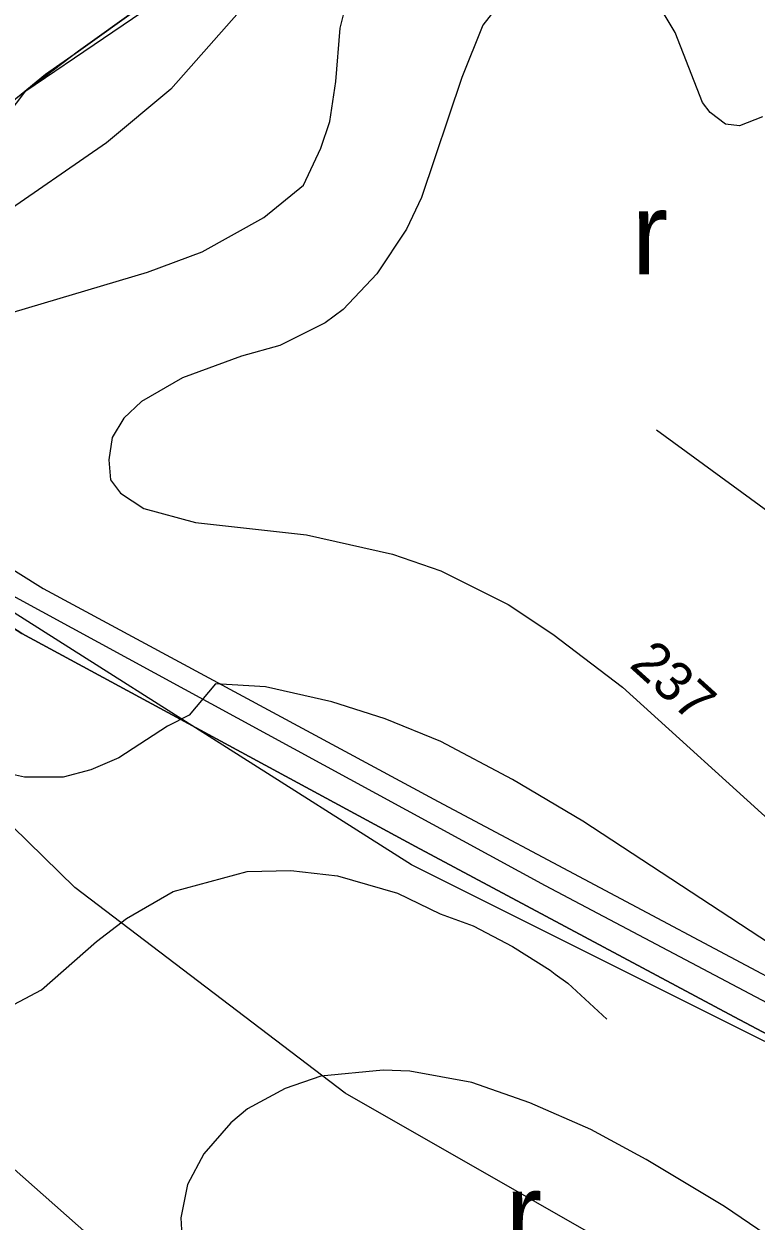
# Model space of a CAD drawing. Extents: x -662500 to -655523, y -1056000 to -1049993.
# Drawn here: x -659983.5 to -659796.6, y -1053172.7 to -1052866.9 of the extents above; entities that cross this region are included whole.
import ezdxf

# ---------------------------------------------------------------- set-up
doc = ezdxf.new("R2010")
doc.units = 0
for name, color, linetype in [('63LINIE', 7, 'Continuous'), ('Vrstva 24', 7, 'Continuous'), ('Vrstva 37', 7, 'Continuous'), ('Vrstva 5', 7, 'Continuous'), ('Vrstva 57', 7, 'Continuous'), ('Vrstva 7', 7, 'Continuous')]:
    doc.layers.add(name, color=color, linetype=linetype)

msp = doc.modelspace()

# ---------------------------------------------------------------- linework, layer by layer
at = {"layer": '63LINIE'}
msp.add_lwpolyline([(-660157.65, -1052847.13), (-660132.52, -1052869.51), (-660111.66, -1052892.24), (-660084.95, -1052921), (-660069.74, -1052937.89), (-660023.99, -1052984.81), (-660006.51, -1053000.13), (-659985.6, -1053013.28), (-659850.42, -1053086.91), (-659781.9, -1053123.24), (-659710.72, -1053161.03), (-659675.58, -1053176.35), (-659546.48, -1053229.26), (-659428.67, -1053277.07), (-659332.46, -1053315.26), (-659288.19, -1053334.01)], dxfattribs=at)
at = {"layer": 'Vrstva 24'}
for points in [[(-660034, -1052954), (-660032, -1052948.5), (-660000, -1052906.38), (-659983, -1052884), (-659923.5, -1052843.5), (-659891.5, -1052807.5), (-659876.5, -1052780.5), (-659868, -1052749), (-659871, -1052717.5), (-659880, -1052690.5), (-659893, -1052641), (-659893, -1052609.5), (-659864.5, -1052533), (-659861.5, -1052506), (-659866.5, -1052474.5), (-659880.5, -1052438.5), (-659901.5, -1052398), (-659927, -1052348.5), (-659940, -1052302)], [(-659728.49, -1053235.51), (-659755.5, -1053223.5), (-659901.5, -1053140), (-659970.5, -1053087.5), (-659990.5, -1053068), (-660000, -1053060.67), (-660008, -1053054.5), (-660026.5, -1053036.5), (-660039.5, -1053009.5), (-660040.38, -1053000), (-660042, -1052982.5), (-660034, -1052954)], [(-660081, -1053315.5), (-660096, -1053300), (-660112, -1053273), (-660119.5, -1053246), (-660118.5, -1053214.5), (-660111.5, -1053187.5), (-660090.5, -1053151.5), (-660075, -1053138), (-660060, -1053131), (-660044.5, -1053128), (-660018, -1053135), (-660007, -1053141.5), (-660000, -1053147.33), (-659995, -1053151.5), (-659934, -1053205.5), (-659879, -1053241.5), (-659798.5, -1053281), (-659752.13, -1053295.23)]]:
    msp.add_lwpolyline(points, dxfattribs=at)
at = {"layer": 'Vrstva 37'}
msp.add_lwpolyline([(-660026.32, -1052991.73), (-660026.32, -1053058.37), (-660035.43, -1053154.64), (-660050.23, -1053231.54), (-659773.69, -1053361.27), (-659704.27, -1053171.81), (-659884.58, -1053081.65)], close=True, dxfattribs=at)
at = {"layer": 'Vrstva 5'}
for points in [[(-659980.71, -1052840.86), (-660019.16, -1052877.46), (-660047.02, -1052903.13), (-660059.01, -1052913.47), (-660071.92, -1052926.88), (-660039.24, -1052962.1), (-660031.07, -1052952.12), (-659995.64, -1052898.4), (-659986.59, -1052886.79), (-659977.95, -1052879.73), (-659969.58, -1052873.81), (-659937.32, -1052850.73)], [(-659937.32, -1052850.73), (-659969.58, -1052873.81), (-659986.59, -1052886.79), (-659995.64, -1052898.4), (-660031.07, -1052952.12), (-660039.24, -1052962.1), (-660004.2, -1052995.1), (-659978.55, -1053011.07), (-659877.72, -1053065.47), (-659795.26, -1053109.44), (-659710.99, -1053154.41), (-659678.33, -1053170.13), (-659552.14, -1053220.98), (-659353.83, -1053300.67), (-659328.92, -1053309.76), (-659307.52, -1053281.7), (-659380.3, -1053101.02), (-659414.22, -1052998.59), (-659429.64, -1052959.69), (-659439.55, -1052923.56), (-659442.36, -1052874.55), (-659444.11, -1052845.81)], [(-660138.02, -1052855.02), (-660101.87, -1052893.05), (-660096.81, -1052898.11), (-660076.02, -1052922.76), (-660071.92, -1052926.88), (-660039.24, -1052962.1), (-660004.2, -1052995.1), (-659978.55, -1053011.07), (-659877.72, -1053065.47), (-659795.26, -1053109.44)], [(-660057.3, -1053173.33), (-660052.73, -1053144.83), (-660051.02, -1053123.63), (-660048.41, -1053079.23), (-660046.22, -1053030.94), (-660043.45, -1052998.9), (-660040.02, -1052979.17), (-660007.4, -1053007.56), (-659984.03, -1053022.62), (-659883.53, -1053077.01), (-659802.22, -1053120.51), (-659716.54, -1053165.89)], [(-659716.54, -1053165.89), (-659802.22, -1053120.51), (-659883.53, -1053077.01), (-659984.03, -1053022.62), (-660007.4, -1053007.56), (-660040.02, -1052979.17), (-660043.45, -1052998.9), (-660046.22, -1053030.94), (-660048.41, -1053079.23), (-660051.02, -1053123.63), (-660052.73, -1053144.83), (-660057.3, -1053173.33)]]:
    msp.add_lwpolyline(points, dxfattribs=at)
at = {"layer": 'Vrstva 57'}
msp.add_lwpolyline([(-659821.99, -1052970.59), (-659750.08, -1053023.22), (-659690.4, -1053045.31), (-659655.62, -1053045.78), (-659543.77, -1053099.83), (-659434.26, -1053129.43), (-659396.67, -1053120.5), (-659360.95, -1053099.83)], dxfattribs=at)
at = {"layer": 'Vrstva 7'}
for p, q in [((-659909.2, -1052841.78), (-659945.95, -1052883.55)), ((-659902.73, -1052867.97), (-659901.03, -1052861.16)), ((-659860.78, -1052860.03), (-659866.32, -1052867.24)), ((-659817.27, -1052869.1), (-659821.38, -1052862.3)), ((-659866.32, -1052867.24), (-659871.72, -1052880.53)), ((-659903.86, -1052881.57), (-659902.73, -1052867.97)), ((-659810.33, -1052886.96), (-659817.27, -1052869.1)), ((-659905.42, -1052891.77), (-659903.86, -1052881.57)), ((-659871.72, -1052880.53), (-659882.04, -1052911.19)), ((-659945.95, -1052883.55), (-659962.39, -1052897.3)), ((-659808.34, -1052889.51), (-659810.33, -1052886.96)), ((-659907.69, -1052898.58), (-659905.42, -1052891.77)), ((-659804.38, -1052892.48), (-659808.34, -1052889.51)), ((-659795.02, -1052890.64), (-659800.83, -1052892.91)), ((-659800.83, -1052892.91), (-659804.38, -1052892.48)), ((-659962.39, -1052897.3), (-660010.15, -1052930.18)), ((-659912.08, -1052908.07), (-659907.69, -1052898.58)), ((-659922.28, -1052916.29), (-659912.08, -1052908.07)), ((-659882.04, -1052911.19), (-659885.86, -1052919.27)), ((-659938.01, -1052925.08), (-659922.28, -1052916.29)), ((-659885.86, -1052919.27), (-659893.37, -1052930.75)), ((-659951.9, -1052930.32), (-659938.01, -1052925.08)), ((-659992.15, -1052942.23), (-659951.9, -1052930.32)), ((-659893.37, -1052930.75), (-659902.02, -1052939.82)), ((-659902.02, -1052939.82), (-659906.55, -1052943.22)), ((-659906.55, -1052943.22), (-659918.17, -1052949.03)), ((-659918.17, -1052949.03), (-659927.95, -1052951.72)), ((-659927.95, -1052951.72), (-659942.97, -1052957.25)), ((-659942.97, -1052957.25), (-659953.46, -1052963.34)), ((-659953.46, -1052963.34), (-659958, -1052967.59)), ((-659958, -1052967.59), (-659960.97, -1052972.55)), ((-659960.97, -1052972.55), (-659961.82, -1052978.22)), ((-659961.82, -1052978.22), (-659961.4, -1052983.32)), ((-659961.4, -1052983.32), (-659958.85, -1052986.73)), ((-659958.85, -1052986.73), (-659952.89, -1052990.69)), ((-659952.89, -1052990.69), (-659939.71, -1052994.24)), ((-659939.71, -1052994.24), (-659911.37, -1052997.35)), ((-659911.37, -1052997.35), (-659889.41, -1053002.31)), ((-659889.41, -1053002.31), (-659877.08, -1053006.56)), ((-659877.08, -1053006.56), (-659859.93, -1053015.21)), ((-659859.93, -1053015.21), (-659848.45, -1053022.72)), ((-659848.45, -1053022.72), (-659830.73, -1053036.33)), ((-659934.61, -1053035.48), (-659941.27, -1053043.41)), ((-659921.86, -1053036.18), (-659934.61, -1053035.48)), ((-659904.85, -1053040.01), (-659921.86, -1053036.18)), ((-659830.73, -1053036.33), (-659783.97, -1053078.7)), ((-659891.25, -1053044.4), (-659904.85, -1053040.01)), ((-659941.27, -1053043.41), (-659946.8, -1053046.25)), ((-659877.08, -1053050.21), (-659891.25, -1053044.4)), ((-659946.8, -1053046.25), (-659959.27, -1053054.32)), ((-659858.8, -1053059.85), (-659877.08, -1053050.21)), ((-659959.27, -1053054.32), (-659966.36, -1053057.44)), ((-659983.36, -1053059.28), (-659990.45, -1053057.73)), ((-659973.44, -1053059.28), (-659983.36, -1053059.28)), ((-659966.36, -1053057.44), (-659973.44, -1053059.28)), ((-659840.8, -1053070.48), (-659858.8, -1053059.85)), ((-659793.18, -1053101.8), (-659840.8, -1053070.48)), ((-659945.38, -1053088.48), (-659926.54, -1053083.38)), ((-659926.54, -1053083.38), (-659915.34, -1053083.09)), ((-659915.34, -1053083.09), (-659903.44, -1053084.51)), ((-659903.44, -1053084.51), (-659888.13, -1053088.9)), ((-659957.29, -1053095.42), (-659945.38, -1053088.48)), ((-659888.13, -1053088.9), (-659877.22, -1053094.15)), ((-659964.94, -1053101.23), (-659957.29, -1053095.42)), ((-659877.22, -1053094.15), (-659868.86, -1053097.26)), ((-659868.86, -1053097.26), (-659858.8, -1053102.51)), ((-659978.97, -1053113.56), (-659964.94, -1053101.23)), ((-659858.8, -1053102.51), (-659849.16, -1053108.6)), ((-659849.16, -1053108.6), (-659847.88, -1053109.59)), ((-659847.88, -1053109.59), (-659844.62, -1053111.86)), ((-659844.62, -1053111.86), (-659834.7, -1053121.07)), ((-659993.85, -1053121.5), (-659978.97, -1053113.56)), ((-659907.69, -1053135.67), (-659916.76, -1053138.79)), ((-659891.82, -1053134.11), (-659907.69, -1053135.67)), ((-659885.01, -1053134.39), (-659891.82, -1053134.11)), ((-659869.14, -1053137.23), (-659885.01, -1053134.39)), ((-659916.76, -1053138.79), (-659926.39, -1053144.03)), ((-659854.4, -1053142.47), (-659869.14, -1053137.23)), ((-659838.81, -1053149.27), (-659854.4, -1053142.47)), ((-659926.39, -1053144.03), (-659930.65, -1053147.57)), ((-659930.65, -1053147.57), (-659937.59, -1053155.51)), ((-659824.64, -1053156.93), (-659838.81, -1053149.27)), ((-659937.59, -1053155.51), (-659941.7, -1053163.3)), ((-659804.66, -1053168.97), (-659824.64, -1053156.93)), ((-659941.7, -1053163.3), (-659943.4, -1053171.81)), ((-659788.65, -1053179.88), (-659804.66, -1053168.97)), ((-659943.4, -1053171.81), (-659942.83, -1053182.01))]:
    msp.add_line(p, q, dxfattribs=at)

# ---------------------------------------------------------------- texts
at = {"layer": 'Vrstva 5'}
for p in [(-659828.38, -1052930.84), (-659860.57, -1053181.28)]:
    msp.add_text('r', height=21, dxfattribs=at).set_placement(p)
at = {"layer": 'Vrstva 7'}
msp.add_text('237', height=10, rotation=317.822, dxfattribs=at).set_placement((-659829.24, -1053030.93))

doc.saveas('drawing.dxf')
